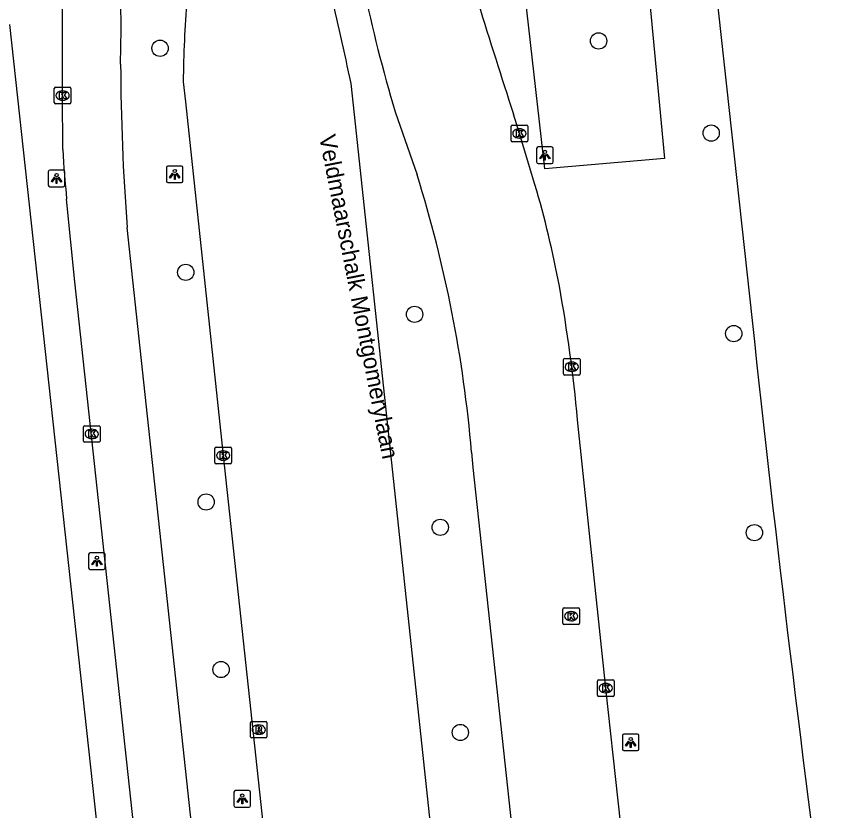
# Model space of a CAD drawing. Extents: x 160026 to 161302, y 384757 to 385701.
# Drawn here: x 161242.56 to 161291.68, y 384949 to 384996.78 of the extents above; entities that cross this region are included whole.
import ezdxf

# ---------------------------------------------------------------- set-up
doc = ezdxf.new("R2010")
doc.units = 0
for name, color, linetype in [('IMGEO_Berm_groen', 7, 'Continuous'), ('IMGEO_Boom', 7, 'Continuous'), ('IMGEO_Fietspad_gesloten', 7, 'Continuous'), ('IMGEO_Kolk', 7, 'Continuous'), ('IMGEO_Lichtpunt', 7, 'Continuous'), ('IMGEO_Openbare_ruimte_label', 7, 'Continuous'), ('IMGEO_OVBaan_gesloten', 7, 'Continuous'), ('IMGEO_Rijbaan_regionaal_gesloten', 7, 'Continuous'), ('IMGEO_Rioolput', 7, 'Continuous'), ('IMGEO_Voetpad_open', 7, 'Continuous')]:
    doc.layers.add(name, color=color, linetype=linetype)

msp = doc.modelspace()

# ---------------------------------------------------------------- linework, layer by layer
at = {"layer": 'IMGEO_Berm_groen'}
msp.add_lwpolyline([(161276.383, 385038.625), (161280.451, 384999.944), (161281.559, 384988.227), (161274.36, 384987.608), (161272.958, 384999.996), (161268.739, 385038.136), (161276.383, 385038.625)], dxfattribs=at)
at = {"layer": 'IMGEO_Boom'}
for centre in [(161277.596, 384995.304), (161251.211, 384994.863), (161284.369, 384989.761), (161252.759, 384981.382), (161266.527, 384978.855), (161285.726, 384977.697), (161253.985, 384967.565), (161268.068, 384966.042), (161286.968, 384965.722), (161254.885, 384957.489), (161269.276, 384953.702)]:
    msp.add_circle(centre, 0.489, dxfattribs=at)
at = {"layer": 'IMGEO_Fietspad_gesloten'}
for points in [[(161245.366, 384988.765), (161245.351, 384992.02), (161245.345, 384997.275)], [(161248.841, 384993.899), (161248.879, 384995.997)], [(161253.153, 384915.329), (161253.03, 384916.578), (161251.473, 384930.978), (161246.077, 384980.82), (161245.592, 384985.791)], [(161256.818, 384913.677), (161254.148, 384938.53), (161249.568, 384980.911), (161249.235, 384984.085)]]:
    msp.add_lwpolyline(points, dxfattribs=at)
for centre, radius, start, end in [((161116.183, 384993.893), 132.712, 0.90858, 4.85257), ((161381.883, 384994.325), 133.043, 180.18359, 184.41441), ((161296.115, 384991.126), 50.804, 182.6636, 186.0278)]:
    msp.add_arc(centre, radius, start, end, dxfattribs=at)
at = {"layer": 'IMGEO_Kolk'}
for p, q in [((161244.85, 384991.594), (161244.85, 384992.446)), ((161244.925, 384992.52), (161245.777, 384992.52)), ((161245.851, 384992.446), (161245.851, 384991.594)), ((161245.338, 384992.3), (161245.363, 384992.3)), ((161245.777, 384991.52), (161244.925, 384991.52)), ((161245.361, 384991.74), (161245.336, 384991.74)), ((161272.33, 384989.316), (161272.33, 384990.168)), ((161272.405, 384990.242), (161273.257, 384990.242)), ((161272.818, 384990.022), (161272.843, 384990.022)), ((161273.331, 384990.168), (161273.331, 384989.316)), ((161273.257, 384989.242), (161272.405, 384989.242)), ((161272.841, 384989.462), (161272.816, 384989.462)), ((161275.481, 384975.279), (161275.481, 384976.131)), ((161275.556, 384976.205), (161276.408, 384976.205)), ((161275.969, 384975.985), (161275.994, 384975.985)), ((161276.482, 384976.131), (161276.482, 384975.279)), ((161275.992, 384975.425), (161275.967, 384975.425)), ((161276.408, 384975.205), (161275.556, 384975.205)), ((161246.599, 384971.233), (161246.599, 384972.085)), ((161246.674, 384972.159), (161247.526, 384972.159)), ((161247.087, 384971.939), (161247.112, 384971.939)), ((161247.6, 384972.085), (161247.6, 384971.233)), ((161247.11, 384971.379), (161247.085, 384971.379)), ((161247.526, 384971.159), (161246.674, 384971.159)), ((161254.585, 384970.86), (161255.437, 384970.86)), ((161254.51, 384969.934), (161254.51, 384970.786)), ((161254.998, 384970.64), (161255.023, 384970.64)), ((161255.511, 384970.786), (161255.511, 384969.934)), ((161255.437, 384969.86), (161254.585, 384969.86)), ((161255.021, 384970.08), (161254.996, 384970.08)), ((161275.445, 384960.272), (161275.445, 384961.124)), ((161275.52, 384961.198), (161276.372, 384961.198)), ((161276.446, 384961.124), (161276.446, 384960.272)), ((161275.933, 384960.978), (161275.958, 384960.978)), ((161276.372, 384960.198), (161275.52, 384960.198)), ((161275.956, 384960.418), (161275.931, 384960.418)), ((161277.524, 384955.943), (161277.524, 384956.795)), ((161277.599, 384956.869), (161278.451, 384956.869)), ((161278.012, 384956.649), (161278.037, 384956.649)), ((161278.525, 384956.795), (161278.525, 384955.943)), ((161278.035, 384956.089), (161278.01, 384956.089)), ((161278.451, 384955.869), (161277.599, 384955.869))]:
    msp.add_line(p, q, dxfattribs=at)
for points in [[(161244.85, 384991.594), (161244.85, 384992.446)], [(161244.925, 384992.52), (161245.777, 384992.52)], [(161245.851, 384992.446), (161245.851, 384991.594)], [(161245.171, 384992.22), (161245.294, 384992.22), (161245.294, 384992.069), (161245.424, 384992.22), (161245.588, 384992.22), (161245.442, 384992.069), (161245.595, 384991.82), (161245.443, 384991.82), (161245.358, 384991.984), (161245.294, 384991.917), (161245.294, 384991.82), (161245.171, 384991.82), (161245.171, 384992.22)], [(161245.777, 384991.52), (161244.925, 384991.52)], [(161272.33, 384989.316), (161272.33, 384990.168)], [(161272.405, 384990.242), (161273.257, 384990.242)], [(161273.331, 384990.168), (161273.331, 384989.316)], [(161272.651, 384989.942), (161272.774, 384989.942), (161272.774, 384989.791), (161272.904, 384989.942), (161273.068, 384989.942), (161272.922, 384989.791), (161273.075, 384989.542), (161272.923, 384989.542), (161272.838, 384989.706), (161272.774, 384989.639), (161272.774, 384989.542), (161272.651, 384989.542), (161272.651, 384989.942)], [(161273.257, 384989.242), (161272.405, 384989.242)], [(161275.481, 384975.279), (161275.481, 384976.131)], [(161275.556, 384976.205), (161276.408, 384976.205)], [(161275.802, 384975.905), (161275.925, 384975.905), (161275.925, 384975.754), (161276.055, 384975.905), (161276.219, 384975.905), (161276.073, 384975.754), (161276.226, 384975.505), (161276.074, 384975.505), (161275.989, 384975.669), (161275.925, 384975.602), (161275.925, 384975.505), (161275.802, 384975.505), (161275.802, 384975.905)], [(161276.482, 384976.131), (161276.482, 384975.279)], [(161276.408, 384975.205), (161275.556, 384975.205)], [(161246.599, 384971.233), (161246.599, 384972.085)], [(161246.674, 384972.159), (161247.526, 384972.159)], [(161246.92, 384971.859), (161247.043, 384971.859), (161247.043, 384971.708), (161247.173, 384971.859), (161247.337, 384971.859), (161247.191, 384971.708), (161247.344, 384971.459), (161247.192, 384971.459), (161247.107, 384971.623), (161247.043, 384971.556), (161247.043, 384971.459), (161246.92, 384971.459), (161246.92, 384971.859)], [(161247.6, 384972.085), (161247.6, 384971.233)], [(161247.526, 384971.159), (161246.674, 384971.159)], [(161254.585, 384970.86), (161255.437, 384970.86)], [(161254.51, 384969.934), (161254.51, 384970.786)], [(161254.831, 384970.56), (161254.954, 384970.56), (161254.954, 384970.409), (161255.084, 384970.56), (161255.248, 384970.56), (161255.102, 384970.409), (161255.255, 384970.16), (161255.103, 384970.16), (161255.018, 384970.324), (161254.954, 384970.257), (161254.954, 384970.16), (161254.831, 384970.16), (161254.831, 384970.56)], [(161255.511, 384970.786), (161255.511, 384969.934)], [(161255.437, 384969.86), (161254.585, 384969.86)], [(161275.445, 384960.272), (161275.445, 384961.124)], [(161275.52, 384961.198), (161276.372, 384961.198)], [(161276.446, 384961.124), (161276.446, 384960.272)], [(161275.766, 384960.898), (161275.889, 384960.898), (161275.889, 384960.747), (161276.019, 384960.898), (161276.183, 384960.898), (161276.037, 384960.747), (161276.19, 384960.498), (161276.038, 384960.498), (161275.953, 384960.662), (161275.889, 384960.595), (161275.889, 384960.498), (161275.766, 384960.498), (161275.766, 384960.898)], [(161276.372, 384960.198), (161275.52, 384960.198)], [(161277.524, 384955.943), (161277.524, 384956.795)], [(161277.599, 384956.869), (161278.451, 384956.869)], [(161278.525, 384956.795), (161278.525, 384955.943)], [(161277.845, 384956.569), (161277.968, 384956.569), (161277.968, 384956.418), (161278.098, 384956.569), (161278.262, 384956.569), (161278.116, 384956.418), (161278.269, 384956.169), (161278.117, 384956.169), (161278.032, 384956.333), (161277.968, 384956.266), (161277.968, 384956.169), (161277.845, 384956.169), (161277.845, 384956.569)], [(161278.451, 384955.869), (161277.599, 384955.869)]]:
    msp.add_lwpolyline(points, dxfattribs=at)
for centre, start, end in [((161244.927, 384992.444), 91.552, 178.448), ((161244.927, 384992.444), 91.552, 178.448), ((161245.775, 384992.444), 1.552, 88.448), ((161245.775, 384992.444), 1.552, 88.448), ((161244.927, 384991.596), 181.552, 268.448), ((161244.927, 384991.596), 181.552, 268.448), ((161245.775, 384991.596), 271.552, 358.448), ((161245.775, 384991.596), 271.552, 358.448), ((161272.407, 384990.166), 91.552, 178.448), ((161272.407, 384990.166), 91.552, 178.448), ((161273.255, 384990.166), 1.552, 88.448), ((161273.255, 384990.166), 1.552, 88.448), ((161272.407, 384989.318), 181.552, 268.448), ((161272.407, 384989.318), 181.552, 268.448), ((161273.255, 384989.318), 271.552, 358.448), ((161273.255, 384989.318), 271.552, 358.448), ((161275.558, 384976.129), 91.552, 178.448), ((161275.558, 384976.129), 91.552, 178.448), ((161276.406, 384976.129), 1.552, 88.448), ((161276.406, 384976.129), 1.552, 88.448), ((161275.558, 384975.281), 181.552, 268.448), ((161275.558, 384975.281), 181.552, 268.448), ((161276.406, 384975.281), 271.552, 358.448), ((161276.406, 384975.281), 271.552, 358.448), ((161246.676, 384972.083), 91.552, 178.448), ((161246.676, 384972.083), 91.552, 178.448), ((161247.524, 384972.083), 1.552, 88.448), ((161247.524, 384972.083), 1.552, 88.448), ((161246.676, 384971.235), 181.552, 268.448), ((161246.676, 384971.235), 181.552, 268.448), ((161247.524, 384971.235), 271.552, 358.448), ((161247.524, 384971.235), 271.552, 358.448), ((161254.587, 384970.784), 91.552, 178.448), ((161254.587, 384970.784), 91.552, 178.448), ((161255.435, 384970.784), 1.552, 88.448), ((161255.435, 384970.784), 1.552, 88.448), ((161254.587, 384969.936), 181.552, 268.448), ((161254.587, 384969.936), 181.552, 268.448), ((161255.435, 384969.936), 271.552, 358.448), ((161255.435, 384969.936), 271.552, 358.448), ((161275.522, 384961.122), 91.552, 178.448), ((161275.522, 384961.122), 91.552, 178.448), ((161276.37, 384961.122), 1.552, 88.448), ((161276.37, 384961.122), 1.552, 88.448), ((161275.522, 384960.274), 181.552, 268.448), ((161275.522, 384960.274), 181.552, 268.448), ((161276.37, 384960.274), 271.552, 358.448), ((161276.37, 384960.274), 271.552, 358.448), ((161277.601, 384956.793), 91.552, 178.448), ((161277.601, 384956.793), 91.552, 178.448), ((161278.449, 384956.793), 1.552, 88.448), ((161278.449, 384956.793), 1.552, 88.448), ((161277.601, 384955.945), 181.552, 268.448), ((161277.601, 384955.945), 181.552, 268.448), ((161278.449, 384955.945), 271.552, 358.448), ((161278.449, 384955.945), 271.552, 358.448)]:
    msp.add_arc(centre, 0.0765, start, end, dxfattribs=at)
for centre, major_axis, ratio, start_param, end_param in [((161245.337, 384992.02), (-0.387, 0.002), 0.722429, 4.712389, 7.853982), ((161245.362, 384992.02), (-0.39, 0.002), 0.717154, 1.570796, 4.712389), ((161272.817, 384989.742), (-0.387, 0.002), 0.722429, 4.712389, 7.853982), ((161272.842, 384989.742), (-0.39, 0.002), 0.717154, 1.570796, 4.712389), ((161275.968, 384975.705), (-0.387, 0.002), 0.722429, 4.712389, 7.853982), ((161275.993, 384975.705), (-0.39, 0.002), 0.717154, 1.570796, 4.712389), ((161247.086, 384971.659), (-0.387, 0.002), 0.722429, 4.712389, 7.853982), ((161247.111, 384971.659), (-0.39, 0.002), 0.717154, 1.570796, 4.712389), ((161254.997, 384970.36), (-0.387, 0.002), 0.722429, 4.712389, 7.853982), ((161255.022, 384970.36), (-0.39, 0.002), 0.717154, 1.570796, 4.712389), ((161275.932, 384960.698), (-0.387, 0.002), 0.722429, 4.712389, 7.853982), ((161275.957, 384960.698), (-0.39, 0.002), 0.717154, 1.570796, 4.712389), ((161278.011, 384956.369), (-0.387, 0.002), 0.722429, 4.712389, 7.853982), ((161278.036, 384956.369), (-0.39, 0.002), 0.717154, 1.570796, 4.712389)]:
    msp.add_ellipse(centre, major_axis=major_axis, ratio=ratio, start_param=start_param, end_param=end_param, dxfattribs=at)
at = {"layer": 'IMGEO_Lichtpunt'}
for p, q in [((161273.864, 384988.833), (161273.864, 384988.026)), ((161273.864, 384988.833), (161273.864, 384988.026)), ((161274.766, 384988.928), (161273.958, 384988.928)), ((161274.766, 384988.928), (161273.958, 384988.928)), ((161274.86, 384988.026), (161274.86, 384988.833)), ((161274.86, 384988.026), (161274.86, 384988.833)), ((161245.387, 384987.532), (161244.579, 384987.532)), ((161245.387, 384987.532), (161244.579, 384987.532)), ((161251.595, 384987.682), (161251.595, 384986.875)), ((161251.595, 384987.682), (161251.595, 384986.875)), ((161252.497, 384987.777), (161251.689, 384987.777)), ((161252.497, 384987.777), (161251.689, 384987.777)), ((161252.591, 384986.875), (161252.591, 384987.682)), ((161252.591, 384986.875), (161252.591, 384987.682)), ((161273.958, 384987.932), (161274.766, 384987.932)), ((161273.958, 384987.932), (161274.766, 384987.932)), ((161244.485, 384987.437), (161244.485, 384986.63)), ((161244.485, 384987.437), (161244.485, 384986.63)), ((161245.481, 384986.63), (161245.481, 384987.437)), ((161245.481, 384986.63), (161245.481, 384987.437)), ((161244.579, 384986.536), (161245.387, 384986.536)), ((161244.579, 384986.536), (161245.387, 384986.536)), ((161251.689, 384986.781), (161252.497, 384986.781)), ((161251.689, 384986.781), (161252.497, 384986.781)), ((161247.813, 384964.507), (161247.005, 384964.507)), ((161247.813, 384964.507), (161247.005, 384964.507)), ((161246.911, 384964.412), (161246.911, 384963.605)), ((161246.911, 384964.412), (161246.911, 384963.605)), ((161247.907, 384963.605), (161247.907, 384964.412)), ((161247.907, 384963.605), (161247.907, 384964.412)), ((161247.005, 384963.511), (161247.813, 384963.511)), ((161247.005, 384963.511), (161247.813, 384963.511)), ((161279.027, 384953.511), (161279.027, 384952.704)), ((161279.027, 384953.511), (161279.027, 384952.704)), ((161279.929, 384953.606), (161279.121, 384953.606)), ((161279.929, 384953.606), (161279.121, 384953.606)), ((161280.023, 384952.704), (161280.023, 384953.511)), ((161280.023, 384952.704), (161280.023, 384953.511)), ((161279.121, 384952.61), (161279.929, 384952.61)), ((161279.121, 384952.61), (161279.929, 384952.61)), ((161256.562, 384950.206), (161255.754, 384950.206)), ((161256.562, 384950.206), (161255.754, 384950.206)), ((161255.66, 384950.111), (161255.66, 384949.304)), ((161255.66, 384950.111), (161255.66, 384949.304)), ((161256.656, 384949.304), (161256.656, 384950.111)), ((161256.656, 384949.304), (161256.656, 384950.111)), ((161255.754, 384949.21), (161256.562, 384949.21)), ((161255.754, 384949.21), (161256.562, 384949.21))]:
    msp.add_line(p, q, dxfattribs=at)
for points in [[(161274.238, 384988.497), (161274.277, 384988.469), (161274.089, 384988.207), (161274.051, 384988.234), (161274.238, 384988.497)], [(161274.45, 384988.469), (161274.488, 384988.496), (161274.675, 384988.234), (161274.636, 384988.206), (161274.45, 384988.469)], [(161274.34, 384988.449), (161274.387, 384988.449), (161274.387, 384988.127), (161274.34, 384988.127), (161274.34, 384988.449)], [(161244.859, 384987.101), (161244.898, 384987.073), (161244.71, 384986.811), (161244.672, 384986.838), (161244.859, 384987.101)], [(161244.961, 384987.053), (161245.008, 384987.053), (161245.008, 384986.731), (161244.961, 384986.731), (161244.961, 384987.053)], [(161245.071, 384987.073), (161245.109, 384987.1), (161245.296, 384986.838), (161245.257, 384986.81), (161245.071, 384987.073)], [(161251.969, 384987.346), (161252.008, 384987.318), (161251.82, 384987.056), (161251.782, 384987.083), (161251.969, 384987.346)], [(161252.071, 384987.298), (161252.118, 384987.298), (161252.118, 384986.976), (161252.071, 384986.976), (161252.071, 384987.298)], [(161252.181, 384987.318), (161252.219, 384987.345), (161252.406, 384987.083), (161252.367, 384987.055), (161252.181, 384987.318)], [(161247.285, 384964.076), (161247.324, 384964.048), (161247.136, 384963.786), (161247.098, 384963.813), (161247.285, 384964.076)], [(161247.387, 384964.028), (161247.434, 384964.028), (161247.434, 384963.706), (161247.387, 384963.706), (161247.387, 384964.028)], [(161247.497, 384964.048), (161247.535, 384964.075), (161247.722, 384963.813), (161247.683, 384963.785), (161247.497, 384964.048)], [(161279.401, 384953.175), (161279.44, 384953.147), (161279.252, 384952.885), (161279.214, 384952.912), (161279.401, 384953.175)], [(161279.613, 384953.147), (161279.651, 384953.174), (161279.838, 384952.912), (161279.799, 384952.884), (161279.613, 384953.147)], [(161279.503, 384953.127), (161279.55, 384953.127), (161279.55, 384952.805), (161279.503, 384952.805), (161279.503, 384953.127)], [(161256.034, 384949.775), (161256.073, 384949.747), (161255.885, 384949.485), (161255.847, 384949.512), (161256.034, 384949.775)], [(161256.136, 384949.727), (161256.183, 384949.727), (161256.183, 384949.405), (161256.136, 384949.405), (161256.136, 384949.727)], [(161256.246, 384949.747), (161256.284, 384949.774), (161256.471, 384949.512), (161256.432, 384949.484), (161256.246, 384949.747)]]:
    msp.add_lwpolyline(points, dxfattribs=at)
for centre in [(161274.363, 384988.631), (161252.094, 384987.48), (161244.984, 384987.235), (161247.41, 384964.21), (161279.526, 384953.309), (161256.159, 384949.909)]:
    msp.add_circle(centre, 0.0994, dxfattribs=at)
for centre, start, end in [((161273.958, 384988.833), 90, 180), ((161273.958, 384988.833), 90, 180), ((161274.766, 384988.833), 0, 90), ((161274.766, 384988.833), 0, 90), ((161273.958, 384988.026), 180, 270), ((161273.958, 384988.026), 180, 270), ((161274.766, 384988.026), 270, 0), ((161274.766, 384988.026), 270, 360), ((161244.579, 384987.437), 90, 180), ((161244.579, 384987.437), 90, 180), ((161245.387, 384987.437), 0, 90), ((161245.387, 384987.437), 0, 90), ((161251.689, 384987.682), 90, 180), ((161251.689, 384987.682), 90, 180), ((161252.497, 384987.682), 0, 90), ((161252.497, 384987.682), 0, 90), ((161244.579, 384986.63), 180, 270), ((161244.579, 384986.63), 180, 270), ((161245.387, 384986.63), 270, 0), ((161245.387, 384986.63), 270, 360), ((161251.689, 384986.875), 180, 270), ((161251.689, 384986.875), 180, 270), ((161252.497, 384986.875), 270, 0), ((161252.497, 384986.875), 270, 360), ((161247.005, 384964.412), 90, 180), ((161247.005, 384964.412), 90, 180), ((161247.813, 384964.412), 0, 90), ((161247.813, 384964.412), 0, 90), ((161247.005, 384963.605), 180, 270), ((161247.005, 384963.605), 180, 270), ((161247.813, 384963.605), 270, 0), ((161247.813, 384963.605), 270, 360), ((161279.121, 384953.511), 90, 180), ((161279.121, 384953.511), 90, 180), ((161279.929, 384953.511), 0, 90), ((161279.929, 384953.511), 0, 90), ((161279.121, 384952.704), 180, 270), ((161279.121, 384952.704), 180, 270), ((161279.929, 384952.704), 270, 0), ((161279.929, 384952.704), 270, 360), ((161255.754, 384950.111), 90, 180), ((161255.754, 384950.111), 90, 180), ((161256.562, 384950.111), 0, 90), ((161256.562, 384950.111), 0, 90), ((161255.754, 384949.304), 180, 270), ((161255.754, 384949.304), 180, 270), ((161256.562, 384949.304), 270, 0), ((161256.562, 384949.304), 270, 360)]:
    msp.add_arc(centre, 0.0946, start, end, dxfattribs=at)
at = {"layer": 'IMGEO_OVBaan_gesloten'}
msp.add_lwpolyline([(161268.866, 385143.256), (161276.329, 385074.305), (161278.274, 385056.566), (161279.225, 385047.892), (161286.834, 384978.486)], dxfattribs=at)
msp.add_arc((162769.276, 385137.378), 1490.933, 186.117765, 187.668816, dxfattribs=at)
at = {"layer": 'IMGEO_Rijbaan_regionaal_gesloten'}
for points in [[(161252.606, 384992.853), (161252.733, 384991.645), (161255.011, 384970.36), (161257.423, 384948.061), (161259.41, 384929.689), (161261.101, 384914.228), (161261.124, 384913.92)], [(161271.101, 384914.459), (161265.331, 384968.239), (161262.701, 384992.746)], [(161265.355, 384991.046), (161266.678, 384987.246)], [(161273.767, 384986.667), (161272.831, 384989.742), (161272.467, 384990.907)], [(161282.566, 384915.234), (161282.506, 384915.691), (161280.26, 384936.036), (161278.025, 384956.369), (161276.329, 384972.515)], [(161269.95, 384970.566), (161270.029, 384969.639), (161275.966, 384914.799)]]:
    msp.add_lwpolyline(points, dxfattribs=at)
for centre, radius, start, end in [((161351.373, 385016.813), 89.794, 186.7608, 196.67578), ((161114.566, 384962.32), 151.227, 11.6068, 13.797), ((161322.808, 384992.09), 70.207, 175.32931, 179.37744), ((161984.025, 385219.831), 747.477, 197.29849, 197.834127), ((161192.316, 384963.998), 77.911, 4.83579, 17.361), ((161216.319, 384969.666), 59.911, 10.46133, 16.48554), ((161186.655, 384964.374), 90.043, 5.18711, 10.34513)]:
    msp.add_arc(centre, radius, start, end, dxfattribs=at)
at = {"layer": 'IMGEO_Rioolput'}
for p, q in [((161256.644, 384953.446), (161256.644, 384954.298)), ((161256.719, 384954.372), (161257.571, 384954.372)), ((161257.132, 384954.152), (161257.157, 384954.152)), ((161257.645, 384954.298), (161257.645, 384953.446)), ((161257.571, 384953.372), (161256.719, 384953.372)), ((161257.155, 384953.592), (161257.13, 384953.592))]:
    msp.add_line(p, q, dxfattribs=at)
for points in [[(161256.644, 384953.446), (161256.644, 384954.298)], [(161256.719, 384954.372), (161257.571, 384954.372)], [(161257.645, 384954.298), (161257.645, 384953.446)], [(161257.233, 384954.07), (161256.981, 384954.072), (161256.981, 384953.672)], [(161256.981, 384953.672), (161257.105, 384953.672), (161257.105, 384953.834), (161257.116, 384953.834)], [(161257.159, 384953.991), (161257.105, 384953.991), (161257.105, 384953.91)], [(161257.105, 384953.91), (161257.157, 384953.91)], [(161257.163, 384953.805), (161257.234, 384953.672), (161257.374, 384953.672), (161257.309, 384953.798)], [(161257.571, 384953.372), (161256.719, 384953.372)]]:
    msp.add_lwpolyline(points, dxfattribs=at)
for centre, radius, start, end in [((161256.721, 384954.296), 0.0765, 91.552, 178.448), ((161256.721, 384954.296), 0.0765, 91.552, 178.448), ((161257.569, 384954.296), 0.0765, 1.552, 88.448), ((161257.569, 384954.296), 0.0765, 1.552, 88.448), ((161257.115, 384953.781), 0.0533, 26.0293, 88.6989), ((161257.141, 384954.099), 0.19, 274.7715, 282.9687), ((161257.165, 384953.895), 0.0964, 77.0061, 93.1865), ((161257.179, 384953.952), 0.0378, 276.6634, 79.6772), ((161257.232, 384953.96), 0.109, 350.3612, 89.416), ((161257.23, 384953.96), 0.112, 277.5842, 350.9817), ((161257.214, 384953.745), 0.108, 29.5134, 73.7905), ((161256.721, 384953.448), 0.0765, 181.552, 268.448), ((161256.721, 384953.448), 0.0765, 181.552, 268.448), ((161257.569, 384953.448), 0.0765, 271.552, 358.448), ((161257.569, 384953.448), 0.0765, 271.552, 358.448)]:
    msp.add_arc(centre, radius, start, end, dxfattribs=at)
for centre, major_axis, ratio, start_param, end_param in [((161257.131, 384953.872), (-0.387, 0.002), 0.722429, 4.712389, 7.853982), ((161257.156, 384953.872), (-0.39, 0.002), 0.717154, 1.570796, 4.712389)]:
    msp.add_ellipse(centre, major_axis=major_axis, ratio=ratio, start_param=start_param, end_param=end_param, dxfattribs=at)
at = {"layer": 'IMGEO_Voetpad_open'}
msp.add_lwpolyline([(161242.159, 384996.294), (161247.84, 384944.085)], dxfattribs=at)

# ---------------------------------------------------------------- texts
at = {"layer": 'IMGEO_Openbare_ruimte_label'}
msp.add_text('Veldmaarschalk Montgomerylaan', height=1, rotation=281.1301, dxfattribs=at).set_placement((161260.774, 384989.559))

doc.saveas('drawing.dxf')
